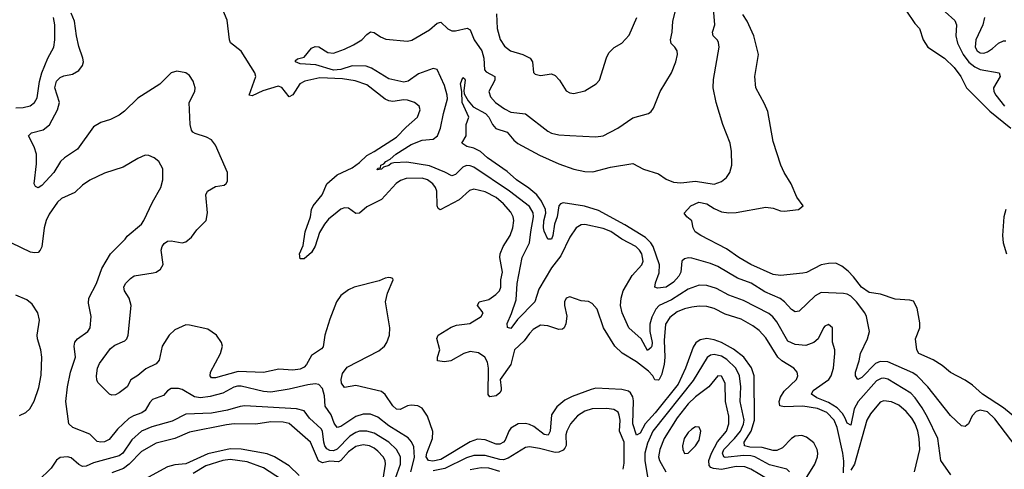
# Model space of a CAD drawing. Header units: inches. Extents: x 1682530 to 1839546, y 640742 to 791647.
# Tile 334 of 656: x 1713911 to 1719241, y 734063 to 736498. Entities that reach past the tile are written whole.
import ezdxf

# ---------------------------------------------------------------- set-up
doc = ezdxf.new("R2010")
doc.units = ezdxf.units.IN
doc.header["$MEASUREMENT"] = 0
doc.layers.add('B7713', color=7, linetype='Continuous')

msp = doc.modelspace()

# ---------------------------------------------------------------- linework, layer by layer
at = {"layer": 'B7713', "color": 5}
for points, elevation in [([(1719305, 734185), (1719190, 734337.2), (1719150, 734373.7), (1719110, 734382.6), (1719090, 734376.5), (1719067.6, 734352.4), (1719047, 734310), (1719030, 734295.4), (1719010, 734299.1), (1718950, 734354), (1718828.1, 734510), (1718770, 734569.2), (1718745.5, 734585.5), (1718610, 734645.2), (1718570, 734646.8), (1718544.5, 734635.5), (1718470, 734560.7), (1718448, 734550), (1718435.1, 734570), (1718436.5, 734590), (1718455.9, 734650), (1718463, 734690), (1718500.6, 734770), (1718510.7, 734810), (1718494.8, 734890), (1718485.7, 734910), (1718441.6, 734970), (1718410, 735000.2), (1718390, 735011.4), (1718370, 735014.6), (1718250, 735020.2), (1718217.1, 735002.9), (1718130, 734919.8), (1718110, 734915.6), (1718090, 734928.7), (1718052.1, 734970), (1718027.7, 734987.7), (1717945, 735025), (1717870.3, 735070.3), (1717797.4, 735097.4), (1717690, 735162.3), (1717650, 735178.3), (1717550, 735207), (1717531.8, 735208.2), (1717510, 735203.1), (1717495.5, 735190), (1717490.1, 735130), (1717480.1, 735110), (1717450, 735076.9), (1717410, 735049.3), (1717363.8, 735043.8), (1717349.7, 735050), (1717353.3, 735073.3), (1717372.2, 735127.8), (1717374.8, 735170), (1717340.1, 735270), (1717328, 735290), (1717298.4, 735318.4), (1717187.4, 735387.4), (1717044.5, 735464.5), (1716969.1, 735489.1), (1716853.3, 735506.7), (1716839.2, 735500.8), (1716830.1, 735489.9), (1716820.5, 735430), (1716805.6, 735390), (1716797.1, 735330), (1716790.2, 735310), (1716770, 735309.5), (1716750, 735352.7), (1716747.5, 735370), (1716748.7, 735408.7), (1716759.9, 735450), (1716757.6, 735470), (1716735.8, 735515.8), (1716710.3, 735550.3), (1716666.4, 735586.4), (1716599.9, 735630), (1716550, 735676.1), (1716443.5, 735750), (1716404.8, 735784.8), (1716370, 735802.7), (1716332.1, 735812.1), (1716304.5, 735830), (1716327.3, 735870), (1716327.3, 735930), (1716341.6, 735970), (1716306.1, 736050), (1716304.4, 736110), (1716297.4, 736150), (1716310, 736184.9), (1716319.5, 736179.5), (1716323, 736170), (1716314.5, 736114.5), (1716317, 736097), (1716338.2, 736058.2), (1716365.4, 736025.4), (1716432.9, 735990), (1716450.1, 735970), (1716470.1, 735930), (1716489.1, 735909.1), (1716550, 735888.2), (1716585.2, 735845.2), (1716607.6, 735827.6), (1716725, 735765), (1716830, 735717.4), (1716910, 735688), (1716970, 735675.4), (1717013.8, 735673.8), (1717110, 735699.2), (1717230, 735720.2), (1717288.1, 735688.1), (1717370, 735662.7), (1717410, 735635), (1717450, 735619), (1717490, 735615.5), (1717570, 735623.8), (1717670, 735607.8), (1717710, 735621.8), (1717737.3, 735642.7), (1717756, 735670), (1717767.1, 735710), (1717764.2, 735784.2), (1717756.9, 735830), (1717716.9, 735930), (1717681.1, 736050), (1717666, 736130), (1717666.2, 736173.8), (1717697.7, 736350), (1717694.6, 736374.6), (1717687.8, 736387.8), (1717666, 736410), (1717661.7, 736430), (1717674.2, 736470), (1717659.1, 736650)], 540), ([(1718370, 734044.2), (1718372, 734108), (1718366.9, 734150), (1718337.1, 734290), (1718319.5, 734330), (1718280.4, 734370), (1718230, 734392.8), (1718150, 734405.6), (1718050, 734400.5), (1718026.1, 734406.1), (1718023.1, 734430), (1718030, 734454.6), (1718050, 734486), (1718116.5, 734550), (1718122.9, 734570), (1718119.1, 734590), (1718102.5, 734610), (1718036.5, 734650), (1718014.7, 734670), (1717950, 734774.6), (1717914, 734814), (1717879.4, 734839.4), (1717815.9, 734875.9), (1717730, 734902.6), (1717670, 734933.2), (1717630, 734944.1), (1717590, 734946), (1717550, 734940.8), (1717510, 734932), (1717470, 734915.7), (1717430, 734886), (1717407.1, 734850), (1717399, 734761), (1717403.2, 734670), (1717399.7, 734630), (1717386, 734574), (1717373.3, 734550), (1717370, 734545.6), (1717350, 734547.8), (1717337.8, 734570), (1717314.8, 734594.8), (1717250, 734645.4), (1717171.8, 734691.8), (1717133.6, 734730), (1717070.6, 734830), (1717036.8, 734930), (1717010, 734960.5), (1716990, 734972.3), (1716950, 734976.2), (1716890, 734998), (1716870, 734989.3), (1716861.1, 734970), (1716860.3, 734950), (1716872.4, 734892.4), (1716868.3, 734851.7), (1716858.7, 734830), (1716850, 734821.3), (1716830, 734820.4), (1716770, 734839.4), (1716730, 734842.9), (1716690, 734820.2), (1716670, 734799.4), (1716641.9, 734758.1), (1716589.4, 734710), (1716569.8, 734630), (1716511.1, 734550), (1716517.4, 734502.6), (1716517.1, 734490), (1716510, 734477.4), (1716490, 734460.6), (1716455.4, 734455.4), (1716447.4, 734467.4), (1716448.7, 734610), (1716442.7, 734642.7), (1716429, 734670), (1716394.5, 734694.5), (1716350, 734700.4), (1716314.9, 734690), (1716244, 734650), (1716210, 734645.5), (1716173.2, 734650), (1716173.5, 734670), (1716185, 734710), (1716169, 734771), (1716176.9, 734790), (1716246.4, 734833.6), (1716275.9, 734844.1), (1716347.1, 734852.9), (1716409.7, 734890), (1716419.2, 734910), (1716389.8, 734950), (1716398.3, 734970), (1716450, 734983.1), (1716488.5, 735010), (1716508.4, 735030), (1716515.2, 735050), (1716515.5, 735090), (1716524.9, 735130), (1716509.9, 735210), (1716512.2, 735230), (1716528.2, 735270), (1716565.7, 735330), (1716580.2, 735370), (1716585.6, 735410), (1716582.6, 735430), (1716570, 735455.9), (1716530, 735501.2), (1716490, 735534.7), (1716430, 735565), (1716370, 735580.2), (1716346.6, 735573.4), (1716290, 735522.3), (1716187.6, 735467.6), (1716176, 735476), (1716170.7, 735490.7), (1716169.2, 735570), (1716162.7, 735590), (1716147.2, 735610), (1716118.8, 735630), (1716090, 735640.2), (1716002.3, 735637.7), (1715972.8, 735627.2), (1715949.6, 735610.4), (1715870, 735524.8), (1715790, 735484.2), (1715750, 735450.6), (1715730, 735448.2), (1715690, 735476.8), (1715670, 735478.6), (1715650, 735471.4), (1715630, 735456.5), (1715582.3, 735417.7), (1715560.2, 735390), (1715533.9, 735346.1), (1715510, 735271.6), (1715490, 735236.8), (1715450, 735203.1), (1715430, 735203.7), (1715426.2, 735230), (1715445, 735275), (1715456.4, 735350), (1715485.4, 735430), (1715489.8, 735470), (1715500.2, 735490), (1715549.1, 735550), (1715573.3, 735610), (1715630, 735657.6), (1715710, 735695.5), (1715750, 735725.3), (1715790, 735763.3), (1715830, 735784.3), (1715950, 735862.7), (1716003.1, 735916.9), (1716065.1, 735970), (1716078.8, 736010), (1716073.3, 736030), (1716047.6, 736050), (1716010, 736061.8), (1715990, 736063.4), (1715930, 736055), (1715910, 736058.7), (1715890, 736068.3), (1715790, 736145), (1715726.7, 736166.7), (1715658, 736178), (1715536.1, 736183.9), (1715454.6, 736165.4), (1715426.5, 736150), (1715390, 736090.9), (1715370, 736080.9), (1715330, 736130.8), (1715310, 736138.6), (1715226.4, 736113.6), (1715170, 736085), (1715152.3, 736090), (1715188.5, 736190), (1715182.9, 736210), (1715110, 736327.4), (1715052.1, 736372.1), (1715045.9, 736390), (1715034.8, 736494.8), (1715004.4, 736564.4)], 580), ([(1718952.4, 734032.4), (1718898.7, 734110), (1718881.9, 734230), (1718825.9, 734345.9), (1718796, 734396), (1718758.6, 734450), (1718735.2, 734475.2), (1718610, 734551.6), (1718590, 734557.2), (1718574.7, 734554.7), (1718550, 734541.8), (1718450.1, 734430), (1718428.6, 734390), (1718410, 734302.9), (1718390, 734312.8), (1718380.7, 734340.7), (1718365.8, 734365.8), (1718335.7, 734395.7), (1718290, 734425.6), (1718226.4, 734450), (1718198.2, 734470), (1718206.6, 734490), (1718290.9, 734550), (1718303.8, 734570), (1718317.2, 734610), (1718323.9, 734690), (1718323.1, 734710), (1718311.8, 734751.8), (1718312.1, 734830), (1718290, 734847.6), (1718270, 734838.7), (1718262.6, 734830), (1718232.8, 734770), (1718210.1, 734749.9), (1718166.5, 734733.5), (1718110, 734738.8), (1718070, 734757.3), (1718010, 734862.5), (1717989.1, 734889.1), (1717967, 734907), (1717830, 734976.6), (1717750, 735006.1), (1717683.2, 735043.2), (1717630, 735059.3), (1717590, 735060.8), (1717530, 735039.2), (1717439, 734981), (1717372.5, 734950), (1717354.6, 734930), (1717332.7, 734887.3), (1717322.4, 734850), (1717322.2, 734810), (1717335.2, 734750), (1717332.8, 734730), (1717330, 734722.3), (1717310, 734707.1), (1717275.7, 734770), (1717208.8, 734830), (1717171.9, 734910), (1717164.2, 734950), (1717167.1, 734990), (1717178.7, 735030), (1717226.8, 735113.2), (1717278.2, 735170), (1717285.5, 735190), (1717279, 735230), (1717267.2, 735250), (1717247, 735270), (1717170, 735308.9), (1717111.2, 735351.2), (1717070, 735368.1), (1716970, 735388.2), (1716950, 735386.8), (1716923.2, 735370), (1716890, 735319.7), (1716841.1, 735218.9), (1716790, 735154.2), (1716720.5, 735039.5), (1716700.3, 734970), (1716605.4, 734874.6), (1716570, 734825.1), (1716551.7, 734831.7), (1716550, 734853), (1716573.8, 734906.2), (1716598.8, 734981.2), (1716604.7, 735070), (1716631.4, 735210), (1716671.7, 735290), (1716677.2, 735350), (1716692, 735430), (1716690, 735452), (1716670, 735485.9), (1716563.4, 735570), (1716370, 735698.7), (1716350, 735707), (1716330, 735707.8), (1716310, 735699), (1716270, 735659.8), (1716250, 735652), (1716212.4, 735672.4), (1716130, 735706.4), (1716007.1, 735727.1), (1715936.2, 735723.8), (1715921.2, 735718.8), (1715910, 735708.3), (1715880.6, 735699.4), (1715870, 735689.2), (1715845.4, 735685.4), (1715850, 735694), (1715864.7, 735695.3), (1715865.1, 735710), (1715882.3, 735717.7), (1715892.8, 735730), (1715917, 735743), (1715947.9, 735770), (1716030, 735821.9), (1716090, 735845.4), (1716149.4, 735850.6), (1716171.8, 735870), (1716189.4, 735910.6), (1716204.5, 735990), (1716226.4, 736070), (1716225.3, 736090), (1716210, 736141.1), (1716170, 736228.3), (1716150, 736234.6), (1716070, 736204.9), (1716014, 736166), (1715990, 736160.7), (1715910, 736177.7), (1715815.6, 736235.6), (1715785.8, 736245.8), (1715710, 736248.4), (1715650, 736228.7), (1715610, 736225), (1715513.5, 736253.5), (1715430, 736259.5), (1715404, 736270), (1715403.1, 736276.9), (1715414, 736286), (1715450, 736296), (1715490, 736344), (1715510, 736353.4), (1715530, 736350.5), (1715579.7, 736319.7), (1715610, 736317.6), (1715670, 736339.4), (1715717.3, 736362.7), (1715763.5, 736390), (1715790, 736418.7), (1715810, 736431.6), (1715830, 736429.1), (1715864.8, 736404.8), (1715893.2, 736393.2), (1716010, 736381.5), (1716033.3, 736386.7), (1716130, 736442.9), (1716170, 736479), (1716190, 736484.1), (1716228.3, 736448.3), (1716250, 736438.5), (1716270, 736438.5), (1716332.8, 736452.8), (1716350, 736442.4), (1716370.8, 736390), (1716413, 736330), (1716423, 736290), (1716427.1, 736227.1), (1716436.2, 736216.2), (1716483.6, 736190), (1716483.5, 736170), (1716450.3, 736110), (1716459.9, 736079.9), (1716486, 736050), (1716534.8, 736014.8), (1716570, 735997.4), (1716650, 735989.1), (1716770, 735894.7), (1716790, 735883.8), (1716830, 735875), (1716888.8, 735871.2), (1717030, 735864.2), (1717070, 735869.2), (1717149.8, 735910.2), (1717230, 735966.7), (1717315.3, 735990), (1717330, 736001), (1717341.6, 736018.4), (1717378.3, 736110), (1717439.8, 736210), (1717462.4, 736270), (1717472, 736310), (1717470.9, 736330), (1717458, 736350), (1717436.9, 736370), (1717433.8, 736390), (1717443.2, 736430), (1717447.2, 736490), (1717472.7, 736590)], 560), ([(1713890, 736020.1), (1713930, 736022), (1713967.9, 736032.1), (1713990, 736050.3), (1714004.9, 736075.1), (1714017.1, 736162.9), (1714030.3, 736209.7), (1714062.2, 736290), (1714095.3, 736350), (1714101.7, 736390), (1714100.8, 736470), (1714092.8, 736510)], 640), ([(1718164.9, 734010), (1718215.7, 734090), (1718229.8, 734129.8), (1718231.9, 734150), (1718228.9, 734170), (1718210, 734206.3), (1718170, 734236.8), (1718145.8, 734245.8), (1718110, 734243.2), (1718090, 734230.7), (1718040.9, 734179.1), (1718010, 734165.2), (1717990, 734165), (1717930, 734180.7), (1717863.6, 734183.6), (1717835, 734190), (1717833, 734210), (1717871.3, 734268.7), (1717888.4, 734330), (1717887.8, 734570), (1717873.1, 734613.1), (1717830.4, 734670), (1717774.6, 734714.6), (1717710, 734749.9), (1717670, 734765.1), (1717630, 734770.7), (1717595, 734765), (1717571.2, 734748.8), (1717556.3, 734723.7), (1717515.6, 734610), (1717475.5, 734524.5), (1717351.2, 734368.8), (1717297.1, 734310), (1717270, 734258.8), (1717250, 734247.4), (1717229.9, 734309.9), (1717233.2, 734433.2), (1717230, 734455.4), (1717217.4, 734477.4), (1717206, 734486), (1717170, 734494.6), (1717030, 734501.6), (1717004, 734496), (1716902.3, 734457.7), (1716862.8, 734437.2), (1716818, 734402), (1716790, 734358), (1716782.4, 734270), (1716771.7, 734248.3), (1716750, 734251.6), (1716694.5, 734294.4), (1716670, 734306.1), (1716650, 734311.1), (1716610, 734309.9), (1716570, 734286.1), (1716558.8, 734270), (1716538.7, 734221.3), (1716530, 734209.9), (1716510, 734199.1), (1716490, 734199.9), (1716430, 734222.1), (1716390, 734226.3), (1716350, 734211.5), (1716190, 734116.3), (1716147.6, 734107.6), (1716124.5, 734110), (1716111.5, 734130), (1716114.8, 734150), (1716146.1, 734230), (1716147.2, 734267.2), (1716119.3, 734350), (1716090, 734393.7), (1716066.3, 734406.3), (1716030, 734409.8), (1716010, 734406.5), (1715970, 734387.1), (1715950, 734388.6), (1715930, 734406), (1715890, 734468.2), (1715870, 734483.9), (1715730, 734517.1), (1715670, 734506.6), (1715653.2, 734530), (1715651.8, 734550), (1715658.6, 734581.4), (1715683, 734617), (1715855.4, 734704.6), (1715885.2, 734730), (1715898.8, 734750), (1715912.2, 734790), (1715914.9, 734830), (1715890.8, 734970), (1715902.4, 735017.6), (1715932.6, 735090), (1715930, 735096), (1715920.1, 735100.1), (1715910, 735102.4), (1715890, 735097.7), (1715856.2, 735083.8), (1715720.7, 735050), (1715690, 735035.1), (1715650, 735004.4), (1715625, 734970), (1715590, 734876.2), (1715562.7, 734790), (1715553.4, 734726.6), (1715544.2, 734715.8), (1715490, 734678.6), (1715464.3, 734630), (1715450, 734616.4), (1715430, 734606.2), (1715390, 734599.4), (1715314.3, 734605.7), (1715230, 734586.8), (1715092.9, 734592.9), (1714970, 734558.4), (1714950, 734559.2), (1714941.6, 734570), (1714944.1, 734590), (1714997.5, 734690), (1715008, 734730), (1715003.1, 734750), (1714975.3, 734790), (1714930, 734822.6), (1714830, 734844.6), (1714810, 734844.8), (1714750, 734818), (1714719.8, 734790), (1714682.3, 734730), (1714665, 734655), (1714650, 734634.6), (1714593.2, 734606.8), (1714550, 734571.1), (1714511.7, 734548.3), (1714491.7, 734510), (1714450, 734476.4), (1714430, 734466.9), (1714410, 734465.1), (1714397.2, 734470), (1714333.6, 734533.6), (1714327.6, 734547.6), (1714326.2, 734570), (1714331.8, 734610), (1714343.3, 734636.7), (1714402.6, 734717.4), (1714425.3, 734734.7), (1714480.7, 734759.3), (1714490.8, 734769.2), (1714497.5, 734790), (1714514.3, 734950), (1714503.7, 734990), (1714477.6, 735030), (1714474.2, 735050), (1714483.5, 735070), (1714510, 735097.2), (1714530, 735110.2), (1714633.3, 735126.7), (1714650, 735131.3), (1714673.8, 735146.2), (1714687.3, 735172.7), (1714677.2, 735250), (1714681.4, 735270), (1714693.1, 735286.9), (1714710, 735298), (1714730, 735301.2), (1714790, 735288.8), (1714810, 735294.9), (1714840, 735320), (1714870, 735360.2), (1714919.8, 735410), (1714927.4, 735452.6), (1714919.1, 735550), (1714927.6, 735570), (1714970, 735595.3), (1715017.5, 735602.5), (1715029.4, 735610.6), (1715036, 735624), (1715036.3, 735670), (1714970, 735818), (1714950, 735847.6), (1714922.3, 735862.3), (1714861.1, 735881.1), (1714848.5, 735888.5), (1714840.5, 735900.5), (1714833.9, 735930), (1714828.9, 736050), (1714858.9, 736110), (1714861.3, 736130), (1714850, 736165.2), (1714830, 736195.1), (1714810, 736209.5), (1714761.1, 736218.9), (1714730, 736209.5), (1714670.2, 736149.8), (1714550, 736072.8), (1714477.5, 736002.5), (1714450, 735981.8), (1714402.8, 735957.2), (1714350, 735940.7), (1714310, 735917.8), (1714223.2, 735796.8), (1714153.2, 735750), (1714130.9, 735730), (1714096.3, 735670), (1714030, 735599.8), (1714010, 735587.3), (1713995.6, 735595.6), (1713989.8, 735610), (1714002.3, 735717.7), (1714002, 735770), (1713989.9, 735809.9), (1713958.9, 735870), (1713974.5, 735885.5), (1714038, 735902), (1714071.2, 735928.8), (1714114.8, 736010), (1714126.6, 736050), (1714101.3, 736130), (1714110, 736164.7), (1714130, 736185.1), (1714150, 736193.5), (1714197.2, 736202.8), (1714230, 736223.9), (1714249.8, 736250), (1714255.8, 736270), (1714252.9, 736290), (1714230, 736352.3), (1714217.5, 736410), (1714208, 736490), (1714190, 736534.2)], 620), ([(1716492.3, 736530), (1716495.5, 736450), (1716511.8, 736391.8), (1716534.6, 736354.6), (1716568.7, 736330), (1716635.5, 736310), (1716673.7, 736290), (1716687.4, 736270), (1716693, 736213), (1716702.3, 736202.3), (1716730, 736196.4), (1716790, 736204.4), (1716810, 736196.4), (1716834, 736170), (1716870, 736113), (1716890, 736101.6), (1716910, 736098.4), (1716970, 736113.7), (1717031.8, 736150), (1717050, 736170.8), (1717087.6, 736292.4), (1717100.8, 736319.2), (1717130, 736347), (1717170, 736370.4), (1717210, 736414.9), (1717251.8, 736510)], 580), ([(1719310, 734335.6), (1719236.8, 734396.8), (1719122.7, 734470), (1719070, 734518.5), (1719030, 734546.6), (1718950, 734586.6), (1718905.1, 734625.1), (1718856.1, 734656), (1718779.5, 734690), (1718767.6, 734710), (1718761, 734770), (1718784.2, 734830), (1718784.5, 734855.5), (1718770, 734936), (1718750, 734974), (1718730, 734979.1), (1718650, 734983.9), (1718571.8, 735011.8), (1718510, 735020.9), (1718468.5, 735050), (1718425.4, 735105.4), (1718395.5, 735135.5), (1718362.7, 735162.7), (1718330, 735179.8), (1718290, 735178), (1718250, 735169.8), (1718170, 735129.8), (1718150, 735125.3), (1718030, 735112.1), (1717990, 735118.4), (1717870, 735171.6), (1717803.5, 735210), (1717737.2, 735257.2), (1717598, 735330), (1717567.8, 735350), (1717556.2, 735370), (1717549.4, 735409.4), (1717522, 735430), (1717508, 735450), (1717544, 735490), (1717588, 735510), (1717630, 735501.6), (1717670, 735475.3), (1717710, 735457.6), (1717750, 735451.8), (1717790, 735454.3), (1717950, 735482), (1717990, 735477.1), (1718030, 735462.4), (1718050, 735460.4), (1718128, 735470), (1718152.7, 735490), (1718117.6, 735537.6), (1718087.3, 735610), (1718049.8, 735669.8), (1718031.3, 735710), (1717990, 735839), (1717960.5, 736000.5), (1717943.3, 736043.3), (1717895.4, 736130), (1717891.1, 736191.1), (1717910.7, 736310), (1717884.8, 736410), (1717850, 736489.5), (1717826.6, 736526.6)], 520), ([(1718709.1, 736549.1), (1718757, 736477), (1718781.5, 736450), (1718802.6, 736390), (1718827.9, 736350), (1718916.9, 736290), (1718970, 736239.7), (1719006.4, 736190), (1719037.2, 736130), (1719163.3, 736003.3), (1719276.3, 735910)], 520), ([(1718921, 736541), (1718973.4, 736493.4), (1718983.2, 736470), (1718979.5, 736410), (1718988.6, 736371.4), (1719018.9, 736310), (1719050, 736268.2), (1719082, 736242), (1719110, 736227.8), (1719214, 736210), (1719218.6, 736190), (1719183, 736130), (1719184.2, 736110), (1719195.1, 736090), (1719243.1, 736030)], 540), ([(1719134.7, 736510), (1719125.6, 736470), (1719086.5, 736390), (1719084.3, 736350), (1719095, 736330), (1719110, 736319.6), (1719130, 736317.5), (1719150, 736323.3), (1719178.4, 736341.6), (1719210, 736370.2), (1719237, 736383), (1719250, 736383.8)], 560), ([(1716029, 734049), (1716047.3, 734127.3), (1716045.4, 734185.4), (1716032.3, 734212.3), (1716013, 734233), (1715910, 734299.2), (1715850, 734345.6), (1715810, 734360.8), (1715770, 734361.6), (1715730, 734349.9), (1715650, 734294.9), (1715629.4, 734289.4), (1715612.9, 734312.9), (1715597.2, 734357.2), (1715564.7, 734404.7), (1715560.7, 734460.8), (1715550, 734500.5), (1715530, 734522.2), (1715510, 734526), (1715470, 734521.1), (1715370, 734496.3), (1715270, 734481.2), (1715230, 734484.2), (1715110, 734513.3), (1715090, 734514.1), (1715070, 734508.1), (1715010, 734475.7), (1714942.1, 734457.9), (1714890, 734449.9), (1714856.4, 734456.4), (1714790, 734494.4), (1714770, 734500.3), (1714730, 734499.8), (1714711.1, 734488.9), (1714690, 734463.5), (1714630, 734440.6), (1714614.6, 734425.4), (1714590, 734381.7), (1714571.4, 734368.6), (1714527, 734353), (1714502.2, 734337.8), (1714440.2, 734279.8), (1714395.1, 734224.9), (1714370, 734212.7), (1714350, 734209.9), (1714330, 734214.2), (1714290, 734252.5), (1714197.6, 734290), (1714177.2, 734310), (1714160.5, 734430), (1714169.9, 734509.9), (1714185, 734590), (1714212.5, 734670), (1714205.4, 734730), (1714208.8, 734751.2), (1714223.9, 734770), (1714280.3, 734810), (1714291.9, 734830), (1714298.3, 734890), (1714283.3, 734963.3), (1714285.4, 734990), (1714326.2, 735070), (1714355.3, 735150), (1714401.5, 735230), (1714482, 735310), (1714493.4, 735326.6), (1714570, 735390.6), (1714582.4, 735410), (1714629.5, 735510), (1714675.6, 735590), (1714685.1, 735630), (1714686, 735690), (1714664, 735730), (1714639, 735750), (1714610, 735762.7), (1714590, 735763.7), (1714550, 735747), (1714470, 735699.6), (1714370, 735667.6), (1714290, 735629.7), (1714250, 735601.3), (1714210, 735561.4), (1714136.4, 735530), (1714115.6, 735510), (1714070, 735444.8), (1714053.9, 735410), (1714043.1, 735370), (1714031.3, 735268.7), (1714022, 735250), (1714010, 735238), (1713990, 735234.6), (1713970, 735239), (1713867.8, 735287.8)], 640), ([(1719249, 735471), (1719239, 735430), (1719232.2, 735330), (1719236, 735290), (1719253.7, 735230)], 520), ([(1713910, 734354.6), (1713943.6, 734370), (1713964.7, 734390), (1713988.7, 734431.3), (1714014.5, 734505.5), (1714027.7, 734572.3), (1714029.8, 734669.8), (1714025.6, 734710), (1714006.6, 734770), (1714005.6, 734790), (1714018.5, 734870), (1714009.7, 734910), (1713977.6, 734957.6), (1713950, 734980.5), (1713890, 735006.6)], 660), ([(1718078.5, 734050), (1718064.5, 734064.5), (1717970, 734086.5), (1717891.3, 734130), (1717870, 734135.8), (1717830, 734138.6), (1717730, 734127.3), (1717723.5, 734130), (1717715.6, 734150), (1717723, 734170), (1717781.5, 734230), (1717813.3, 734270), (1717830, 734308.2), (1717832.4, 734330), (1717811.1, 734430), (1717814.7, 734510), (1717807.2, 734570), (1717787.1, 734610), (1717738.3, 734658.3), (1717710, 734675.6), (1717670, 734685.5), (1717650, 734681.2), (1717632.1, 734667.9), (1717556.2, 734543.8), (1717339.2, 734270), (1717310, 734204), (1717295.5, 734150), (1717295.7, 734110), (1717315.5, 733990)], 640), ([(1717966.7, 734006.7), (1717870, 734064.4), (1717836.8, 734076.8), (1717790, 734077.4), (1717710, 734062.8), (1717666.9, 734066.9), (1717652.5, 734072.5), (1717644.1, 734084.1), (1717641.4, 734110), (1717655.4, 734150), (1717688.2, 734211.8), (1717737.5, 734270), (1717749.9, 734310), (1717749.9, 734350), (1717732.8, 734430), (1717731, 734530), (1717710, 734566.9), (1717690, 734569.7), (1717642.6, 734510), (1717570, 734455.2), (1717530, 734417.9), (1717470, 734342.6), (1717400.1, 734230), (1717375.8, 734170), (1717370.1, 734130), (1717374.4, 734110), (1717408.9, 734050)], 660), ([(1718756, 734050), (1718783.9, 734170), (1718780.3, 734230), (1718773, 734270), (1718758.8, 734310), (1718740.4, 734340.4), (1718710, 734377), (1718671.2, 734411.2), (1718630, 734428.8), (1718590, 734434.4), (1718570, 734426.5), (1718516.7, 734363.3), (1718497.3, 734330), (1718429.6, 734090), (1718410, 734058)], 580), ([(1715937.1, 733990), (1715972.4, 734090), (1715973.2, 734130), (1715950.9, 734170), (1715909.4, 734209.4), (1715830, 734258.9), (1715790, 734270.3), (1715750, 734269.5), (1715730, 734262.9), (1715697.7, 734242.3), (1715630, 734172.8), (1715610, 734163.3), (1715590, 734164.1), (1715573.9, 734173.9), (1715563.4, 734190), (1715556.9, 734210), (1715550.9, 734270), (1715542.6, 734282.6), (1715479.6, 734339.6), (1715450, 734379.8), (1715409.9, 734389.9), (1715130, 734406.5), (1715103.8, 734403.8), (1715036.2, 734383.8), (1714950, 734366.8), (1714810, 734361.3), (1714735.4, 734324.6), (1714626.5, 734293.5), (1714570, 734268.7), (1714517.9, 734222.1), (1714469.5, 734150.5), (1714450, 734135.3), (1714310, 734097.3), (1714270, 734080.7), (1714250, 734079), (1714230, 734089.9), (1714190, 734125), (1714170, 734131.3), (1714130, 734127.5), (1714110, 734112), (1714081.4, 734070), (1714010, 734000.5)], 660), ([(1717177.1, 734062.9), (1717182.9, 734097.1), (1717184.2, 734210), (1717158.8, 734270), (1717161.2, 734330), (1717157.1, 734357.1), (1717150, 734373.1), (1717126.6, 734386.6), (1717090, 734393), (1717010, 734389.9), (1716970, 734377.1), (1716930, 734352.5), (1716892.9, 734310), (1716872.5, 734270), (1716868.2, 734250), (1716868.7, 734191.3), (1716862.9, 734177.1), (1716853.7, 734166.3), (1716830, 734155), (1716810, 734153.3), (1716724.5, 734175.5), (1716670, 734184.1), (1716650, 734180.6), (1716556, 734124), (1716530, 734115.2), (1716510, 734115.6), (1716430, 734137.1), (1716370, 734137.4), (1716330, 734125.7), (1716212.5, 734067.5), (1716150, 734055.3)], 640), ([(1715877.9, 734010), (1715891.7, 734090), (1715889.4, 734110), (1715878.8, 734130), (1715850, 734161.5), (1715830, 734177.6), (1715804.4, 734190), (1715770, 734195.4), (1715730, 734185.8), (1715690, 734157.8), (1715650, 734109.9), (1715636.1, 734103.9), (1715590, 734107.1), (1715550, 734097.4), (1715529.1, 734109.1), (1715485.5, 734210), (1715370, 734311.4), (1715337.5, 734317.5), (1715270, 734319.9), (1715190, 734308.4), (1715071.5, 734308.5), (1715030, 734303.4), (1714830, 734264.6), (1714750, 734229), (1714650, 734204.7), (1714570, 734160.1), (1714504.1, 734090), (1714472.1, 734067.9), (1714410, 734044)], 680), ([(1715423.1, 734030), (1715370, 734082.4), (1715290, 734131), (1715250, 734147.6), (1715110, 734171.6), (1715050, 734173.5), (1714930, 734146.3), (1714810, 734092.9), (1714750, 734087.4), (1714710, 734076.3), (1714406.4, 733910)], 720), ([(1715328.6, 734008.6), (1715231.2, 734071.2), (1715143.1, 734103.1), (1715050, 734115.3), (1715010, 734111.3), (1714918.6, 734081.4), (1714850, 734040.8)], 740), ([(1716510, 734051.7), (1716450, 734068.9), (1716410, 734071.9), (1716350, 734060.5)], 660)]:
    msp.add_lwpolyline(points, dxfattribs=dict(at, elevation=elevation))
at = {"layer": 'B7713', "color": 5, "elevation": 680}
msp.add_lwpolyline([(1717570, 734292.6), (1717550, 734281), (1717530, 734261.5), (1717508.4, 734230), (1717499.5, 734190), (1717500.4, 734170), (1717510, 734148), (1717530, 734150.7), (1717570, 734190.2), (1717590, 734221.1), (1717599.2, 734270), (1717590, 734291.6)], close=True, dxfattribs=at)

doc.saveas('drawing.dxf')
